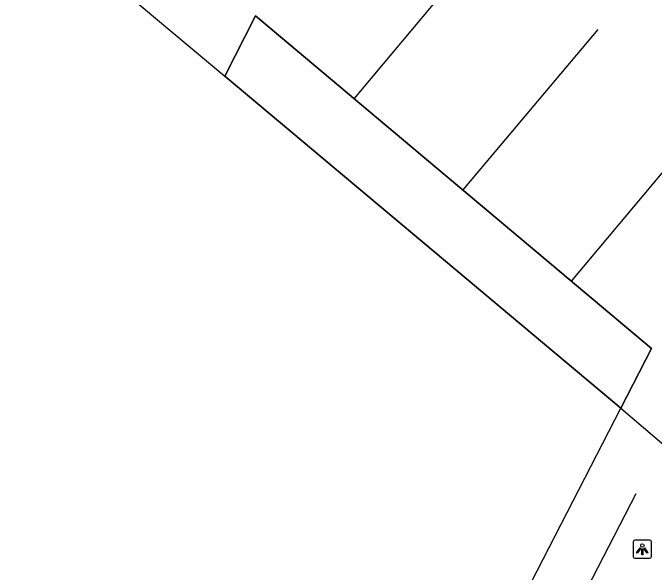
# Model space of a CAD drawing. Extents: x 161087 to 161922, y 382574 to 383873.
# Drawn here: x 161585.97 to 161621.16, y 383128.35 to 383159.05 of the extents above; entities that cross this region are included whole.
import ezdxf

# ---------------------------------------------------------------- set-up
doc = ezdxf.new("R2010")
doc.units = 0
for name, color, linetype in [('IMGEO_Lichtpunt', 7, 'Continuous'), ('IMGEO_Lijnafwatering', 7, 'Continuous'), ('IMGEO_Pand', 7, 'Continuous'), ('IMGEO_Pand_overbouw', 7, 'Continuous'), ('IMGEO_Voetgangersgebied_open', 7, 'Continuous')]:
    doc.layers.add(name, color=color, linetype=linetype)

msp = doc.modelspace()

# ---------------------------------------------------------------- linework, layer by layer
at = {"layer": 'IMGEO_Lichtpunt'}
for p, q in [((161620.014, 383130.013), (161620.014, 383129.206)), ((161620.014, 383130.013), (161620.014, 383129.206)), ((161620.916, 383130.108), (161620.108, 383130.108)), ((161620.916, 383130.108), (161620.108, 383130.108)), ((161621.01, 383129.206), (161621.01, 383130.013)), ((161621.01, 383129.206), (161621.01, 383130.013)), ((161620.108, 383129.112), (161620.916, 383129.112)), ((161620.108, 383129.112), (161620.916, 383129.112))]:
    msp.add_line(p, q, dxfattribs=at)
for points in [[(161620.388, 383129.677), (161620.427, 383129.649), (161620.239, 383129.387), (161620.201, 383129.414), (161620.388, 383129.677)], [(161620.49, 383129.629), (161620.537, 383129.629), (161620.537, 383129.307), (161620.49, 383129.307), (161620.49, 383129.629)], [(161620.6, 383129.649), (161620.638, 383129.676), (161620.825, 383129.414), (161620.786, 383129.386), (161620.6, 383129.649)]]:
    msp.add_lwpolyline(points, dxfattribs=at)
msp.add_circle((161620.513, 383129.811), 0.0994, dxfattribs=at)
for centre, start, end in [((161620.108, 383130.013), 90, 180), ((161620.108, 383130.013), 90, 180), ((161620.916, 383130.013), 0, 90), ((161620.916, 383130.013), 0, 90), ((161620.108, 383129.206), 180, 270), ((161620.108, 383129.206), 180, 270), ((161620.916, 383129.206), 270, 0), ((161620.916, 383129.206), 270, 360)]:
    msp.add_arc(centre, 0.0946, start, end, dxfattribs=at)
at = {"layer": 'IMGEO_Lijnafwatering'}
for points in [[(161604.706, 383154.328), (161612.094, 383163.172)], [(161618.081, 383158.138), (161610.661, 383149.342)], [(161616.636, 383144.326), (161624.043, 383153.158)], [(161620.153, 383132.655), (161612.369, 383117.528)]]:
    msp.add_lwpolyline(points, dxfattribs=at)
at = {"layer": 'IMGEO_Pand'}
for points in [[(161587.355, 383163.692), (161587.872, 383163.738), (161597.599, 383155.568)], [(161619.336, 383137.341), (161597.599, 383155.568)], [(161583.61, 383097.002), (161594.067, 383088.229), (161619.336, 383137.341)]]:
    msp.add_lwpolyline(points, dxfattribs=at)
at = {"layer": 'IMGEO_Pand_overbouw'}
msp.add_lwpolyline([(161597.599, 383155.568), (161619.336, 383137.341), (161621.016, 383140.633), (161599.291, 383158.889)], close=True, dxfattribs=at)
at = {"layer": 'IMGEO_Voetgangersgebied_open'}
for points in [[(161597.599, 383155.568), (161599.291, 383158.889), (161621.016, 383140.633), (161619.336, 383137.341)], [(161619.336, 383137.341), (161624.796, 383132.689)]]:
    msp.add_lwpolyline(points, dxfattribs=at)

doc.saveas('drawing.dxf')
